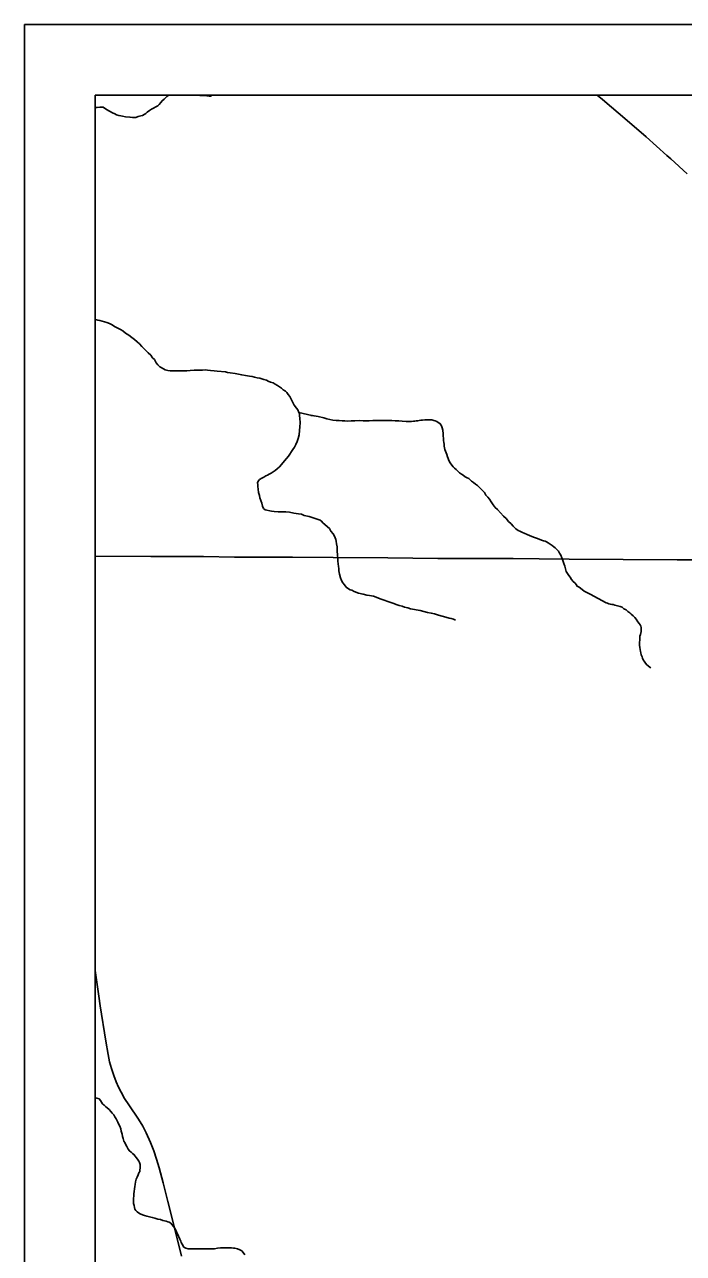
# Model space of a CAD drawing. Extents: x -17 to 88, y -5 to 22.
# Drawn here: x -17.26 to -16.326, y 19.257 to 21 of the extents above; entities that cross this region are included whole.
import ezdxf

# ---------------------------------------------------------------- set-up
doc = ezdxf.new("R2010")
doc.units = 0
for name, color, linetype in [('Default', 7, 'Continuous'), ('GM_X_County_Road', 7, 'Continuous'), ('GM_X_Minor_River', 7, 'Continuous'), ('GM_X_State_Route', 7, 'Continuous'), ('GM_X_Township_Road', 7, 'Continuous'), ('SH_Data', 7, 'Continuous')]:
    doc.layers.add(name, color=color, linetype=linetype)

msp = doc.modelspace()

# ---------------------------------------------------------------- linework, layer by layer
at = {"layer": 'Default'}
msp.add_lwpolyline([(-17.1602, 20.9), (-10.3602, 20.9), (-10.3602, 14.1), (-17.1602, 14.1)], close=True, dxfattribs=at)
at = {"layer": 'GM_X_County_Road'}
msp.add_lwpolyline([(-17.0376, 19.2529), (-17.0456, 19.2855), (-17.0569, 19.3308), (-17.0639, 19.3572), (-17.0694, 19.3783), (-17.073, 19.3908), (-17.0771, 19.4026), (-17.0817, 19.4142), (-17.0878, 19.4279), (-17.0927, 19.4373), (-17.0988, 19.4475), (-17.1125, 19.4676), (-17.1185, 19.4769), (-17.1234, 19.4855), (-17.127, 19.4927), (-17.1305, 19.5006), (-17.1338, 19.5093), (-17.137, 19.5193), (-17.1396, 19.5289), (-17.1417, 19.5392), (-17.145, 19.5581), (-17.153, 19.6084), (-17.155, 19.622), (-17.1602, 19.6584)], dxfattribs=at)
at = {"layer": 'GM_X_Minor_River'}
for points in [[(-17.1602, 20.8825), (-17.1575, 20.8825), (-17.1537, 20.8829), (-17.1507, 20.8828), (-17.1488, 20.8828), (-17.1442, 20.8794), (-17.1397, 20.8771), (-17.1355, 20.8748), (-17.1321, 20.8732), (-17.1298, 20.8721), (-17.1264, 20.8709), (-17.1238, 20.8705), (-17.1215, 20.8701), (-17.117, 20.8693), (-17.1109, 20.8689), (-17.1071, 20.8681), (-17.1048, 20.8681), (-17.1025, 20.8684), (-17.0991, 20.8695), (-17.0953, 20.8707), (-17.093, 20.871), (-17.0884, 20.874), (-17.0862, 20.8759), (-17.0831, 20.8781), (-17.0801, 20.88), (-17.0713, 20.8849), (-17.0694, 20.8868), (-17.0671, 20.8894), (-17.0652, 20.892), (-17.0625, 20.8943), (-17.0606, 20.8962), (-17.0587, 20.8981), (-17.0564, 20.8992), (-17.0537, 20.8999), (-17.0534, 20.9)], [(-17.0145, 20.9), (-17.0116, 20.8996), (-17.0097, 20.8996), (-17.0066, 20.8996), (-17.0044, 20.8992), (-17.0017, 20.8988), (-16.9987, 20.8984), (-16.9968, 20.8984), (-16.996, 20.8983), (-16.996, 20.8987)], [(-17.1602, 20.5816), (-17.1597, 20.5816), (-17.1566, 20.5809), (-17.1536, 20.5801), (-17.1502, 20.5793), (-17.1471, 20.5785), (-17.1434, 20.5773), (-17.1396, 20.5758), (-17.1362, 20.5739), (-17.1328, 20.5716), (-17.1282, 20.5696), (-17.1244, 20.5677), (-17.1207, 20.5654), (-17.1169, 20.5623), (-17.1124, 20.5593), (-17.1082, 20.5562), (-17.1044, 20.5531), (-17.1007, 20.5501), (-17.0973, 20.547), (-17.0939, 20.5436), (-17.0901, 20.5394), (-17.0848, 20.5344), (-17.0814, 20.5313), (-17.0788, 20.5275), (-17.0762, 20.5248), (-17.0747, 20.5222), (-17.0735, 20.5203), (-17.0713, 20.5172), (-17.0686, 20.5145), (-17.0667, 20.5134), (-17.0611, 20.5103), (-17.0573, 20.5095), (-17.0539, 20.5091), (-17.0508, 20.5087), (-17.0474, 20.5091), (-17.0436, 20.509), (-17.0398, 20.509), (-17.0353, 20.509), (-17.0303, 20.5089), (-17.0254, 20.5093), (-17.0197, 20.5096), (-17.0125, 20.5099), (-17.0079, 20.5099), (-17.0041, 20.5102), (-17.0007, 20.5098), (-16.9965, 20.5094), (-16.9916, 20.509), (-16.987, 20.5086), (-16.9753, 20.5074), (-16.9723, 20.5066), (-16.9685, 20.5058), (-16.9616, 20.505), (-16.9571, 20.5042), (-16.9522, 20.503), (-16.9468, 20.5022), (-16.9415, 20.5014), (-16.9377, 20.5006), (-16.9343, 20.4998), (-16.9305, 20.4991), (-16.9267, 20.4983), (-16.9237, 20.4975), (-16.9211, 20.4967), (-16.9173, 20.4955), (-16.9146, 20.4944), (-16.9116, 20.4928), (-16.9078, 20.4917), (-16.9048, 20.4901), (-16.9018, 20.4882), (-16.8987, 20.4863), (-16.8961, 20.4844), (-16.8935, 20.4821), (-16.8904, 20.4802), (-16.8885, 20.4779), (-16.8867, 20.4752), (-16.884, 20.4725), (-16.8825, 20.4695), (-16.8807, 20.4657), (-16.878, 20.4603), (-16.8747, 20.4558), (-16.8728, 20.4535), (-16.8713, 20.45), (-16.8705, 20.4481), (-16.8702, 20.4451), (-16.8698, 20.4417), (-16.8695, 20.4352), (-16.8699, 20.4295), (-16.8703, 20.4242), (-16.8711, 20.4182), (-16.8723, 20.4129), (-16.8739, 20.4087), (-16.8754, 20.4045)], [(-16.8713, 20.45), (-16.8531, 20.4457), (-16.8542, 20.4457), (-16.852, 20.4453), (-16.8497, 20.4449), (-16.8466, 20.4445), (-16.844, 20.4441), (-16.836, 20.4422), (-16.8315, 20.441), (-16.8273, 20.4398), (-16.8231, 20.4387), (-16.8186, 20.4383), (-16.814, 20.4382), (-16.8099, 20.4378), (-16.8061, 20.4378), (-16.8019, 20.4377), (-16.7973, 20.4381), (-16.792, 20.4381), (-16.7859, 20.4384), (-16.7799, 20.438), (-16.7715, 20.4379), (-16.7662, 20.4382), (-16.7616, 20.4382), (-16.7575, 20.4385), (-16.7533, 20.4385), (-16.7491, 20.4385), (-16.7445, 20.4384), (-16.7396, 20.4384), (-16.7347, 20.438), (-16.7294, 20.438), (-16.7248, 20.4375), (-16.7191, 20.4371), (-16.7149, 20.4371), (-16.7115, 20.4371), (-16.7089, 20.4374), (-16.707, 20.4374), (-16.7051, 20.4378), (-16.7028, 20.4381), (-16.7005, 20.4385), (-16.6982, 20.4389), (-16.6963, 20.4388), (-16.6925, 20.4396), (-16.6902, 20.4395), (-16.6876, 20.4395), (-16.6849, 20.4395), (-16.6827, 20.4395), (-16.68, 20.4383), (-16.6781, 20.4379), (-16.6755, 20.4372), (-16.6709, 20.4337), (-16.669, 20.4307), (-16.6679, 20.428), (-16.6672, 20.4246), (-16.6668, 20.4196), (-16.6665, 20.4174), (-16.6665, 20.4155), (-16.6661, 20.4136), (-16.6661, 20.4117), (-16.6662, 20.4098), (-16.6658, 20.4075), (-16.6654, 20.4045), (-16.6651, 20.4022), (-16.6643, 20.3972), (-16.6625, 20.3927), (-16.6617, 20.39), (-16.6606, 20.387), (-16.6595, 20.3843), (-16.6584, 20.3816), (-16.6569, 20.3786), (-16.6546, 20.3752), (-16.6524, 20.3725), (-16.6505, 20.3706), (-16.6482, 20.3687), (-16.646, 20.3667), (-16.6437, 20.3644), (-16.6407, 20.3625), (-16.6384, 20.361), (-16.6354, 20.3587), (-16.6327, 20.3572), (-16.6305, 20.356), (-16.6263, 20.3525), (-16.6237, 20.3506), (-16.6207, 20.3483), (-16.618, 20.346), (-16.615, 20.3434), (-16.6112, 20.3395), (-16.6082, 20.3361), (-16.606, 20.3327), (-16.6033, 20.3296), (-16.6011, 20.3266), (-16.5988, 20.3231), (-16.5958, 20.3189), (-16.5928, 20.3151), (-16.5898, 20.312), (-16.5811, 20.3029), (-16.5773, 20.2994), (-16.574, 20.2952), (-16.5702, 20.2918), (-16.5672, 20.2884), (-16.5638, 20.2849), (-16.5604, 20.2826)], [(-16.8754, 20.4045), (-16.8777, 20.4008), (-16.88, 20.3974), (-16.8819, 20.3943), (-16.8839, 20.3909), (-16.8862, 20.3879), (-16.8888, 20.3845), (-16.8988, 20.3728), (-16.9022, 20.3698), (-16.9049, 20.3676), (-16.9076, 20.3657), (-16.9106, 20.3638), (-16.9133, 20.3623), (-16.9156, 20.3608), (-16.9179, 20.3597), (-16.9209, 20.3582), (-16.924, 20.3567), (-16.927, 20.3548), (-16.9286, 20.353), (-16.9301, 20.3507), (-16.9297, 20.3473), (-16.9294, 20.3446), (-16.929, 20.3408), (-16.9283, 20.3363), (-16.9272, 20.3321), (-16.9265, 20.3287), (-16.9253, 20.3249), (-16.9238, 20.3211), (-16.9227, 20.3169), (-16.9216, 20.3138), (-16.919, 20.3115), (-16.9103, 20.3099), (-16.9061, 20.3095), (-16.9008, 20.3091), (-16.8898, 20.3087), (-16.8845, 20.3082), (-16.8784, 20.307), (-16.8719, 20.3062), (-16.8674, 20.3054), (-16.8636, 20.3039), (-16.8568, 20.3023), (-16.8522, 20.3008), (-16.8481, 20.2992), (-16.8439, 20.2981), (-16.8412, 20.2969), (-16.8394, 20.2954), (-16.8371, 20.2935), (-16.828, 20.285), (-16.8258, 20.2816), (-16.8228, 20.2778), (-16.8213, 20.2751), (-16.8198, 20.2721), (-16.819, 20.2694), (-16.8183, 20.2671), (-16.8179, 20.2637), (-16.8172, 20.2592), (-16.8169, 20.2535), (-16.8165, 20.2474), (-16.8162, 20.2428), (-16.8158, 20.239), (-16.8155, 20.2349), (-16.8151, 20.2314), (-16.8148, 20.2284), (-16.8144, 20.225), (-16.8137, 20.2204), (-16.8122, 20.2151), (-16.8107, 20.2113), (-16.8089, 20.2082), (-16.8066, 20.2052), (-16.804, 20.2018), (-16.8009, 20.1995), (-16.7987, 20.1983), (-16.796, 20.1979), (-16.793, 20.196), (-16.7866, 20.1937), (-16.7801, 20.1921), (-16.7748, 20.1909), (-16.771, 20.1901), (-16.7653, 20.1893), (-16.7615, 20.1878), (-16.7562, 20.1855), (-16.7502, 20.1835), (-16.7453, 20.1816), (-16.7407, 20.1804), (-16.7365, 20.1789), (-16.7331, 20.1773), (-16.729, 20.1761), (-16.7248, 20.175), (-16.7214, 20.1738), (-16.7168, 20.1726), (-16.7131, 20.1715), (-16.6994, 20.1687), (-16.6941, 20.1675), (-16.6888, 20.1663), (-16.6835, 20.1652), (-16.6789, 20.164), (-16.6733, 20.1624), (-16.668, 20.1609), (-16.663, 20.1593), (-16.6581, 20.1581), (-16.6551, 20.1574)], [(-16.5604, 20.2826), (-16.5581, 20.2815), (-16.5562, 20.2803), (-16.5543, 20.2795), (-16.5517, 20.2787), (-16.5475, 20.2768), (-16.5441, 20.2753), (-16.5407, 20.2741), (-16.5373, 20.2726), (-16.5343, 20.2714), (-16.5305, 20.2699), (-16.5274, 20.2687), (-16.5244, 20.2679), (-16.5221, 20.2671), (-16.5203, 20.2664), (-16.5176, 20.2648), (-16.515, 20.2629), (-16.5119, 20.261), (-16.5097, 20.2591), (-16.5078, 20.2579), (-16.5048, 20.2549), (-16.5033, 20.253), (-16.5018, 20.2503), (-16.4999, 20.2472), (-16.4984, 20.2434), (-16.4969, 20.24), (-16.4954, 20.2354), (-16.4943, 20.2316), (-16.4932, 20.2278), (-16.4921, 20.2244), (-16.4902, 20.2214), (-16.4887, 20.2187), (-16.4868, 20.216), (-16.4849, 20.213), (-16.4823, 20.2099), (-16.4797, 20.2076), (-16.4782, 20.2057), (-16.4767, 20.2034), (-16.474, 20.2019), (-16.4721, 20.2007), (-16.4665, 20.1965), (-16.4584, 20.1919)], [(-16.4584, 20.1919), (-16.4357, 20.1797), (-16.4338, 20.1793), (-16.4316, 20.1785), (-16.4297, 20.1781), (-16.4274, 20.1776), (-16.4255, 20.1772), (-16.4232, 20.1764), (-16.4157, 20.1748), (-16.413, 20.1736), (-16.4104, 20.1713), (-16.407, 20.1697), (-16.4048, 20.1677), (-16.4021, 20.1658), (-16.3999, 20.1638), (-16.3973, 20.1615), (-16.395, 20.1588), (-16.3928, 20.1565), (-16.3906, 20.153), (-16.3887, 20.1503), (-16.3873, 20.1484), (-16.3862, 20.1465), (-16.3858, 20.1446), (-16.3859, 20.1416), (-16.3859, 20.1389), (-16.3867, 20.1351), (-16.3876, 20.1325), (-16.388, 20.1294), (-16.388, 20.1268), (-16.3881, 20.1238), (-16.3882, 20.1196), (-16.3879, 20.1165), (-16.3875, 20.1135), (-16.3868, 20.1108), (-16.3865, 20.1089), (-16.3858, 20.1062), (-16.3847, 20.1032), (-16.384, 20.1013), (-16.3829, 20.099), (-16.3818, 20.0971), (-16.3799, 20.0944), (-16.378, 20.092), (-16.3762, 20.0905), (-16.3732, 20.0882), (-16.372, 20.0874)], [(-16.6551, 20.1574), (-16.652, 20.1566), (-16.6501, 20.1558), (-16.6494, 20.1554)], [(-17.1602, 19.4776), (-17.1577, 19.4771), (-17.1547, 19.4763), (-17.1524, 19.474), (-17.1513, 19.4717), (-17.1498, 19.4694), (-17.1476, 19.4671), (-17.1457, 19.4652), (-17.143, 19.4633), (-17.1404, 19.461), (-17.1381, 19.4583), (-17.1359, 19.4557), (-17.1336, 19.4534), (-17.1321, 19.4507), (-17.1306, 19.448), (-17.1295, 19.4458), (-17.128, 19.4431), (-17.1265, 19.4397), (-17.125, 19.4374), (-17.1239, 19.4336), (-17.1231, 19.4302), (-17.122, 19.4263), (-17.1213, 19.4229), (-17.1206, 19.4199), (-17.1198, 19.418), (-17.1194, 19.4161), (-17.1183, 19.4142), (-17.1172, 19.4119), (-17.1153, 19.4085), (-17.1134, 19.405), (-17.1116, 19.4024), (-17.1093, 19.4004), (-17.1074, 19.3989), (-17.1051, 19.3974), (-17.1033, 19.3951), (-17.1021, 19.3932), (-17.1003, 19.3905), (-17.098, 19.3878), (-17.0973, 19.3859), (-17.0965, 19.3829), (-17.0962, 19.3802), (-17.097, 19.3734), (-17.0981, 19.3711), (-17.0993, 19.3685), (-17.1008, 19.3651), (-17.102, 19.3621), (-17.1028, 19.3583), (-17.1036, 19.3549), (-17.104, 19.3518), (-17.1044, 19.3488), (-17.1048, 19.345), (-17.1052, 19.3416), (-17.1052, 19.3382), (-17.1056, 19.3352), (-17.1056, 19.3325), (-17.1056, 19.3306), (-17.1057, 19.3276), (-17.1049, 19.3249), (-17.1046, 19.3222), (-17.1038, 19.32), (-17.1027, 19.3177), (-17.1008, 19.3162), (-17.0989, 19.3146), (-17.0963, 19.3131), (-17.0932, 19.3115), (-17.0902, 19.3108), (-17.0868, 19.3096), (-17.083, 19.3088), (-17.0792, 19.308), (-17.0754, 19.3068), (-17.0713, 19.3057), (-17.0675, 19.3049), (-17.0641, 19.3037), (-17.0595, 19.3026), (-17.0569, 19.3018), (-17.055, 19.3014), (-17.0527, 19.2998), (-17.0512, 19.2979), (-17.0493, 19.2953), (-17.0474, 19.2926), (-17.0459, 19.2899), (-17.0448, 19.2876), (-17.0433, 19.2846), (-17.0403, 19.2774), (-17.0388, 19.2743), (-17.0381, 19.2724), (-17.0366, 19.2701)], [(-17.0366, 19.2701), (-17.0343, 19.2659), (-17.0317, 19.2644), (-17.0283, 19.2636), (-17.026, 19.2636), (-17.0226, 19.2636), (-17.0184, 19.2635), (-17.0135, 19.2635), (-17.0082, 19.2635), (-16.996, 19.2634), (-16.9911, 19.2637), (-16.9865, 19.2644), (-16.9823, 19.2648), (-16.9774, 19.2647), (-16.9732, 19.2647), (-16.9694, 19.2647), (-16.9668, 19.2647), (-16.9641, 19.2646), (-16.9622, 19.2646), (-16.9584, 19.2635), (-16.955, 19.2619), (-16.9524, 19.2608), (-16.9501, 19.2585), (-16.9478, 19.255)]]:
    msp.add_lwpolyline(points, dxfattribs=at)
at = {"layer": 'GM_X_State_Route'}
for points in [[(-16.3495, 20.8145), (-16.3788, 20.8406), (-16.4056, 20.8639), (-16.4406, 20.8937), (-16.4481, 20.9)], [(-16.3205, 20.7884), (-16.344, 20.8097), (-16.3495, 20.8145)]]:
    msp.add_lwpolyline(points, dxfattribs=at)
at = {"layer": 'GM_X_Township_Road'}
msp.add_lwpolyline([(-17.1602, 20.2461), (-17.0812, 20.2456), (-17.0066, 20.2453), (-16.9625, 20.2448), (-16.8805, 20.2446), (-16.8227, 20.2441), (-16.745, 20.2434), (-16.6742, 20.2429), (-16.5673, 20.2425), (-16.5306, 20.2423), (-16.4878, 20.2419), (-16.3349, 20.2409), (-16.2752, 20.2406), (-16.2218, 20.2405), (-16.1578, 20.2404), (-16.0658, 20.24), (-16.0397, 20.2399), (-16.0147, 20.2402)], dxfattribs=at)
at = {"layer": 'SH_Data'}
for p, q in [((-17.2602, 21), (-10.2602, 21)), ((-17.2602, 21), (-17.2602, 14)), ((-17.1602, 20.9), (-17.1602, 14.1)), ((-17.1602, 20.9), (-10.3602, 20.9))]:
    msp.add_line(p, q, dxfattribs=at)

doc.saveas('drawing.dxf')
